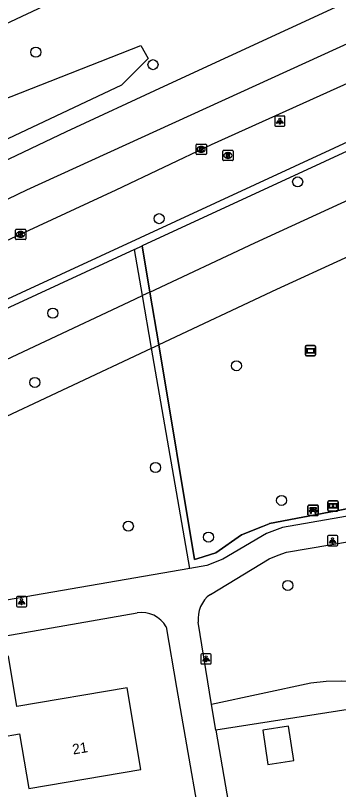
# Model space of a CAD drawing. Extents: x 162880 to 165536, y 384011 to 385179.
# Drawn here: x 164134.9 to 164166.2, y 384864.1 to 384939.3 of the extents above; entities that cross this region are included whole.
import ezdxf

# ---------------------------------------------------------------- set-up
doc = ezdxf.new("R2010")
doc.units = 0
for name, color, linetype in [('IMGEO_Bank', 7, 'Continuous'), ('IMGEO_Berm_groen', 7, 'Continuous'), ('IMGEO_Boom', 7, 'Continuous'), ('IMGEO_Gemengd_bos', 7, 'Continuous'), ('IMGEO_Groenvoorziening', 7, 'Continuous'), ('IMGEO_Haag', 7, 'Continuous'), ('IMGEO_Hek', 7, 'Continuous'), ('IMGEO_Informatiebord', 7, 'Continuous'), ('IMGEO_Kolk', 7, 'Continuous'), ('IMGEO_Lichtpunt', 7, 'Continuous'), ('IMGEO_Loofbos', 7, 'Continuous'), ('IMGEO_Muur', 7, 'Continuous'), ('IMGEO_Pand', 7, 'Continuous'), ('IMGEO_Pand_nummerreeks', 7, 'Continuous'), ('IMGEO_Rijbaan_regionaal_gesloten', 7, 'Continuous'), ('IMGEO_Rioolput', 7, 'Continuous'), ('IMGEO_Verklikker', 7, 'Continuous'), ('IMGEO_Voetpad_open', 7, 'Continuous')]:
    doc.layers.add(name, color=color, linetype=linetype)

msp = doc.modelspace()

# ---------------------------------------------------------------- linework, layer by layer
at = {"layer": 'IMGEO_Bank'}
for p, q in [((164163.265, 384890.817), (164163.265, 384891.658)), ((164163.265, 384891.658), (164163.265, 384890.817)), ((164163.34, 384891.742), (164164.181, 384891.742)), ((164164.181, 384891.742), (164163.34, 384891.742)), ((164164.265, 384891.667), (164164.265, 384890.826)), ((164164.265, 384890.826), (164164.265, 384891.667)), ((164164.19, 384890.742), (164163.349, 384890.742)), ((164163.349, 384890.742), (164164.19, 384890.742)), ((164163.962, 384891.14), (164163.569, 384891.14)), ((164163.574, 384891.248), (164163.574, 384891.354)), ((164163.618, 384891.354), (164163.618, 384891.248)), ((164163.906, 384891.36), (164163.624, 384891.36)), ((164163.624, 384891.242), (164163.906, 384891.242)), ((164163.912, 384891.248), (164163.912, 384891.354)), ((164163.956, 384891.354), (164163.956, 384891.248))]:
    msp.add_line(p, q, dxfattribs=at)
for points in [[(164163.568, 384891.36), (164163.482, 384891.36), (164163.482, 384891.521), (164164.045, 384891.521), (164164.045, 384891.36), (164163.962, 384891.36)], [(164163.512, 384891.14), (164163.37, 384891.14), (164163.482, 384891.242), (164163.568, 384891.242)], [(164163.562, 384891.133), (164163.562, 384890.926), (164163.519, 384890.926), (164163.519, 384891.133)], [(164163.962, 384891.242), (164164.045, 384891.242), (164164.157, 384891.14), (164164.018, 384891.14)], [(164164.012, 384891.133), (164164.012, 384890.926), (164163.968, 384890.926), (164163.968, 384891.133)]]:
    msp.add_lwpolyline(points, dxfattribs=at)
for centre, radius, start, end in [((164163.343, 384891.664), 0.0779, 92.4484, 184.28452), ((164163.343, 384891.664), 0.0779, 92.4484, 184.28452), ((164164.187, 384891.664), 0.0779, 2.4484, 94.28452), ((164164.187, 384891.664), 0.0779, 2.4484, 94.28452), ((164163.343, 384890.82), 0.0779, 182.4484, 274.28452), ((164163.343, 384890.82), 0.0779, 182.4484, 274.28452), ((164163.512, 384891.133), 0.00671, 2.89567, 87.10433), ((164163.569, 384891.133), 0.00671, 92.89567, 177.10433), ((164163.567, 384891.353), 0.00671, 2.89567, 87.10433), ((164163.567, 384891.249), 0.00671, 272.89567, 357.10433), ((164163.624, 384891.353), 0.00671, 92.89567, 177.10433), ((164163.624, 384891.249), 0.00671, 182.89567, 267.10433), ((164163.906, 384891.353), 0.00671, 2.89567, 87.10433), ((164163.906, 384891.249), 0.00671, 272.89567, 357.10433), ((164163.963, 384891.353), 0.00671, 92.89567, 177.10433), ((164163.963, 384891.249), 0.00671, 182.89567, 267.10433), ((164163.961, 384891.133), 0.00671, 2.89567, 87.10433), ((164164.018, 384891.133), 0.00671, 92.89567, 177.10433), ((164164.187, 384890.82), 0.0779, 272.4484, 4.28452), ((164164.187, 384890.82), 0.0779, 272.4484, 4.28452)]:
    msp.add_arc(centre, radius, start, end, dxfattribs=at)
at = {"layer": 'IMGEO_Berm_groen'}
msp.add_lwpolyline([(164032.217, 384879.224), (164014.851, 384870.509), (164000.823, 384865.023), (164000, 384866.661), (163999.359, 384867.935), (164000, 384868.261), (164031.141, 384884.054), (164051.674, 384894.17), (164064.505, 384899.777), (164088.191, 384911.335), (164096.663, 384913.702), (164127.582, 384928.701), (164147.03, 384936.344), (164147.757, 384935.078), (164145.154, 384932.484), (164032.217, 384879.224)], dxfattribs=at)
at = {"layer": 'IMGEO_Boom'}
for centre in [(164136.841, 384935.701), (164148.221, 384934.485), (164162.264, 384923.103), (164148.808, 384919.543), (164138.495, 384910.377), (164156.315, 384905.273), (164136.754, 384903.654), (164148.459, 384895.401), (164160.706, 384892.205), (164145.824, 384889.706), (164153.607, 384888.643), (164161.315, 384883.952)]:
    msp.add_circle(centre, 0.489, dxfattribs=at)
at = {"layer": 'IMGEO_Gemengd_bos'}
msp.add_lwpolyline([(164220.713, 384938.046), (164180.11, 384921.795), (164160.224, 384912.666), (164148.774, 384907.293)], dxfattribs=at)
at = {"layer": 'IMGEO_Groenvoorziening'}
for points in [[(164185.066, 384863.713), (164183.373, 384865.537), (164181.595, 384867.278), (164179.734, 384868.931), (164178.789, 384869.849), (164177.642, 384870.807), (164176.421, 384871.67), (164175.135, 384872.432), (164173.792, 384873.089), (164172.4, 384873.636), (164170.969, 384874.07), (164169.509, 384874.387), (164168.027, 384874.587), (164166.534, 384874.667), (164165.039, 384874.627), (164163.553, 384874.467), (164153.912, 384872.41)], [(164188.474, 384855.691), (164186.336, 384858.321), (164184.897, 384860.137), (164183.3, 384861.963), (164181.614, 384863.708), (164179.844, 384865.368), (164177.994, 384866.939), (164176.069, 384868.416), (164174.073, 384869.796), (164173.779, 384869.961), (164172.535, 384870.577), (164171.242, 384871.083), (164169.91, 384871.475), (164168.549, 384871.751), (164167.17, 384871.909), (164154.317, 384869.921)]]:
    msp.add_lwpolyline(points, dxfattribs=at)
at = {"layer": 'IMGEO_Haag'}
for points in [[(164147.204, 384912.079), (164146.429, 384916.559)], [(164147.169, 384916.901), (164147.918, 384912.415)], [(164147.918, 384912.415), (164147.204, 384912.079)], [(164148.087, 384906.97), (164147.204, 384912.079)], [(164147.918, 384912.415), (164148.774, 384907.293)], [(164148.087, 384906.97), (164148.774, 384907.293)], [(164148.774, 384907.293), (164152.253, 384886.459), (164152.559, 384886.557), (164154.316, 384887.124), (164156.826, 384888.872), (164158.851, 384889.681), (164159.51, 384889.945), (164159.542, 384889.951), (164168.562, 384891.674), (164168.561, 384891.74)], [(164151.78, 384885.611), (164148.087, 384906.97)]]:
    msp.add_lwpolyline(points, dxfattribs=at)
at = {"layer": 'IMGEO_Hek'}
for points in [[(164147.918, 384912.415), (164147.169, 384916.901)], [(164148.774, 384907.293), (164147.918, 384912.415)], [(164152.559, 384886.557), (164152.253, 384886.459), (164148.774, 384907.293)], [(164168.561, 384891.74), (164168.562, 384891.674), (164159.542, 384889.951)], [(164159.542, 384889.951), (164159.51, 384889.945), (164158.851, 384889.681)], [(164158.851, 384889.681), (164156.826, 384888.872), (164154.316, 384887.124), (164152.559, 384886.557)]]:
    msp.add_lwpolyline(points, dxfattribs=at)
at = {"layer": 'IMGEO_Informatiebord'}
for p, q in [((164165.302, 384892.171), (164166.092, 384892.171)), ((164166.092, 384892.171), (164165.302, 384892.171)), ((164165.202, 384891.271), (164165.202, 384892.071)), ((164165.202, 384892.071), (164165.202, 384891.271)), ((164166.192, 384892.071), (164166.192, 384891.271)), ((164166.192, 384891.271), (164166.192, 384892.071)), ((164166.092, 384891.171), (164165.302, 384891.171)), ((164165.302, 384891.171), (164166.092, 384891.171))]:
    msp.add_line(p, q, dxfattribs=at)
for points in [[(164165.303, 384891.903), (164166.091, 384891.903), (164166.091, 384891.439), (164165.303, 384891.439), (164165.303, 384891.903)], [(164165.368, 384891.838), (164165.368, 384891.504), (164165.643, 384891.504), (164165.644, 384891.717), (164165.748, 384891.718), (164165.749, 384891.504), (164166.026, 384891.504), (164166.026, 384891.838), (164165.75, 384891.838), (164165.75, 384891.758), (164165.644, 384891.758), (164165.644, 384891.838), (164165.368, 384891.838)]]:
    msp.add_lwpolyline(points, dxfattribs=at)
for centre, start, end in [((164165.302, 384892.071), 90, 180), ((164165.302, 384892.071), 90, 180), ((164166.092, 384892.071), 0, 90), ((164166.092, 384892.071), 360, 90), ((164165.302, 384891.271), 180, 270), ((164165.302, 384891.271), 180, 270), ((164166.092, 384891.271), 270, 0), ((164166.092, 384891.271), 270, 0)]:
    msp.add_arc(centre, 0.1, start, end, dxfattribs=at)
at = {"layer": 'IMGEO_Kolk'}
for p, q in [((164152.473, 384926.768), (164153.325, 384926.768)), ((164152.398, 384925.842), (164152.398, 384926.694)), ((164152.909, 384925.988), (164152.884, 384925.988)), ((164152.886, 384926.548), (164152.911, 384926.548)), ((164153.399, 384926.694), (164153.399, 384925.842)), ((164153.325, 384925.768), (164152.473, 384925.768)), ((164134.944, 384918.512), (164135.796, 384918.512)), ((164134.869, 384917.586), (164134.869, 384918.438)), ((164135.38, 384917.732), (164135.355, 384917.732)), ((164135.357, 384918.292), (164135.382, 384918.292)), ((164135.87, 384918.438), (164135.87, 384917.586)), ((164135.796, 384917.512), (164134.944, 384917.512))]:
    msp.add_line(p, q, dxfattribs=at)
for points in [[(164152.473, 384926.768), (164153.325, 384926.768)], [(164152.398, 384925.842), (164152.398, 384926.694)], [(164152.719, 384926.468), (164152.842, 384926.468), (164152.842, 384926.317), (164152.972, 384926.468), (164153.136, 384926.468), (164152.99, 384926.317), (164153.143, 384926.068), (164152.991, 384926.068), (164152.906, 384926.232), (164152.842, 384926.165), (164152.842, 384926.068), (164152.719, 384926.068), (164152.719, 384926.468)], [(164153.399, 384926.694), (164153.399, 384925.842)], [(164153.325, 384925.768), (164152.473, 384925.768)], [(164134.944, 384918.512), (164135.796, 384918.512)], [(164134.869, 384917.586), (164134.869, 384918.438)], [(164135.19, 384918.212), (164135.313, 384918.212), (164135.313, 384918.061), (164135.443, 384918.212), (164135.607, 384918.212), (164135.461, 384918.061), (164135.614, 384917.812), (164135.462, 384917.812), (164135.377, 384917.976), (164135.313, 384917.909), (164135.313, 384917.812), (164135.19, 384917.812), (164135.19, 384918.212)], [(164135.87, 384918.438), (164135.87, 384917.586)], [(164135.796, 384917.512), (164134.944, 384917.512)]]:
    msp.add_lwpolyline(points, dxfattribs=at)
for centre, start, end in [((164152.475, 384926.692), 91.55205, 178.44795), ((164152.475, 384926.692), 91.55205, 178.44795), ((164153.323, 384926.692), 1.55205, 88.44795), ((164153.323, 384926.692), 1.55205, 88.44795), ((164152.475, 384925.844), 181.55205, 268.44795), ((164152.475, 384925.844), 181.55205, 268.44795), ((164153.323, 384925.844), 271.55205, 358.44795), ((164153.323, 384925.844), 271.55205, 358.44795), ((164134.946, 384918.436), 91.55205, 178.44795), ((164134.946, 384918.436), 91.55205, 178.44795), ((164135.794, 384918.436), 1.55205, 88.44795), ((164135.794, 384918.436), 1.55205, 88.44795), ((164134.946, 384917.588), 181.55205, 268.44795), ((164134.946, 384917.588), 181.55205, 268.44795), ((164135.794, 384917.588), 271.55205, 358.44795), ((164135.794, 384917.588), 271.55205, 358.44795)]:
    msp.add_arc(centre, 0.0765, start, end, dxfattribs=at)
for centre, major_axis, ratio, start_param, end_param in [((164152.885, 384926.268), (-0.387, 0.002), 0.722429, 4.712389, 7.853982), ((164152.91, 384926.268), (-0.39, 0.002), 0.717154, 1.570796, 4.712389), ((164135.356, 384918.012), (-0.387, 0.002), 0.722429, 4.712389, 7.853982), ((164135.381, 384918.012), (-0.39, 0.002), 0.717154, 1.570796, 4.712389)]:
    msp.add_ellipse(centre, major_axis=major_axis, ratio=ratio, start_param=start_param, end_param=end_param, dxfattribs=at)
at = {"layer": 'IMGEO_Lichtpunt'}
for p, q in [((164160.033, 384929.408), (164160.033, 384928.601)), ((164160.033, 384929.408), (164160.033, 384928.601)), ((164160.935, 384929.503), (164160.127, 384929.503)), ((164160.935, 384929.503), (164160.127, 384929.503)), ((164161.029, 384928.601), (164161.029, 384929.408)), ((164161.029, 384928.601), (164161.029, 384929.408)), ((164160.127, 384928.507), (164160.935, 384928.507)), ((164160.127, 384928.507), (164160.935, 384928.507)), ((164165.151, 384888.688), (164165.151, 384887.881)), ((164165.151, 384888.688), (164165.151, 384887.881)), ((164166.053, 384888.783), (164165.245, 384888.783)), ((164166.053, 384888.783), (164165.245, 384888.783)), ((164166.147, 384887.881), (164166.147, 384888.688)), ((164166.147, 384887.881), (164166.147, 384888.688)), ((164165.245, 384887.787), (164166.053, 384887.787)), ((164165.245, 384887.787), (164166.053, 384887.787)), ((164134.961, 384882.772), (164134.961, 384881.965)), ((164134.961, 384882.772), (164134.961, 384881.965)), ((164135.863, 384882.867), (164135.055, 384882.867)), ((164135.863, 384882.867), (164135.055, 384882.867)), ((164135.957, 384881.965), (164135.957, 384882.772)), ((164135.957, 384881.965), (164135.957, 384882.772)), ((164135.055, 384881.871), (164135.863, 384881.871)), ((164135.055, 384881.871), (164135.863, 384881.871)), ((164152.879, 384877.231), (164152.879, 384876.424)), ((164152.879, 384877.231), (164152.879, 384876.424)), ((164153.781, 384877.326), (164152.973, 384877.326)), ((164153.781, 384877.326), (164152.973, 384877.326)), ((164153.875, 384876.424), (164153.875, 384877.231)), ((164153.875, 384876.424), (164153.875, 384877.231)), ((164152.973, 384876.33), (164153.781, 384876.33)), ((164152.973, 384876.33), (164153.781, 384876.33))]:
    msp.add_line(p, q, dxfattribs=at)
for points in [[(164160.407, 384929.072), (164160.446, 384929.044), (164160.258, 384928.782), (164160.22, 384928.809), (164160.407, 384929.072)], [(164160.509, 384929.024), (164160.556, 384929.024), (164160.556, 384928.702), (164160.509, 384928.702), (164160.509, 384929.024)], [(164160.619, 384929.044), (164160.657, 384929.071), (164160.844, 384928.809), (164160.805, 384928.781), (164160.619, 384929.044)], [(164165.525, 384888.352), (164165.564, 384888.324), (164165.376, 384888.062), (164165.338, 384888.089), (164165.525, 384888.352)], [(164165.627, 384888.304), (164165.674, 384888.304), (164165.674, 384887.982), (164165.627, 384887.982), (164165.627, 384888.304)], [(164165.737, 384888.324), (164165.775, 384888.351), (164165.962, 384888.089), (164165.923, 384888.061), (164165.737, 384888.324)], [(164135.335, 384882.436), (164135.374, 384882.408), (164135.186, 384882.146), (164135.148, 384882.173), (164135.335, 384882.436)], [(164135.547, 384882.408), (164135.585, 384882.435), (164135.772, 384882.173), (164135.733, 384882.145), (164135.547, 384882.408)], [(164135.437, 384882.388), (164135.484, 384882.388), (164135.484, 384882.066), (164135.437, 384882.066), (164135.437, 384882.388)], [(164153.253, 384876.895), (164153.292, 384876.867), (164153.104, 384876.605), (164153.066, 384876.632), (164153.253, 384876.895)], [(164153.355, 384876.847), (164153.402, 384876.847), (164153.402, 384876.525), (164153.355, 384876.525), (164153.355, 384876.847)], [(164153.465, 384876.867), (164153.503, 384876.894), (164153.69, 384876.632), (164153.651, 384876.604), (164153.465, 384876.867)]]:
    msp.add_lwpolyline(points, dxfattribs=at)
for centre in [(164160.532, 384929.206), (164165.65, 384888.486), (164135.46, 384882.57), (164153.378, 384877.029)]:
    msp.add_circle(centre, 0.0994, dxfattribs=at)
for centre, start, end in [((164160.127, 384929.408), 90, 180), ((164160.127, 384929.408), 90, 180), ((164160.935, 384929.408), 0, 90), ((164160.935, 384929.408), 0, 90), ((164160.127, 384928.601), 180, 270), ((164160.127, 384928.601), 180, 270), ((164160.935, 384928.601), 270, 0), ((164160.935, 384928.601), 270, 360), ((164165.245, 384888.688), 90, 180), ((164165.245, 384888.688), 90, 180), ((164166.053, 384888.688), 0, 90), ((164166.053, 384888.688), 0, 90), ((164165.245, 384887.881), 180, 270), ((164165.245, 384887.881), 180, 270), ((164166.053, 384887.881), 270, 0), ((164166.053, 384887.881), 270, 360), ((164135.055, 384882.772), 90, 180), ((164135.055, 384882.772), 90, 180), ((164135.863, 384882.772), 0, 90), ((164135.863, 384882.772), 0, 90), ((164135.055, 384881.965), 180, 270), ((164135.055, 384881.965), 180, 270), ((164135.863, 384881.965), 270, 0), ((164135.863, 384881.965), 270, 360), ((164152.973, 384877.231), 90, 180), ((164152.973, 384877.231), 90, 180), ((164153.781, 384877.231), 0, 90), ((164153.781, 384877.231), 0, 90), ((164152.973, 384876.424), 180, 270), ((164152.973, 384876.424), 180, 270), ((164153.781, 384876.424), 270, 0), ((164153.781, 384876.424), 270, 360)]:
    msp.add_arc(centre, 0.0946, start, end, dxfattribs=at)
at = {"layer": 'IMGEO_Loofbos'}
for points in [[(164147.918, 384912.415), (164158.119, 384917.201), (164178.024, 384926.339), (164206.188, 384935.799), (164217.533, 384937.932), (164220.713, 384938.046)], [(163995.186, 384834.864), (164013.856, 384844.891), (164056.21, 384867.499), (164121.511, 384900.024), (164145.911, 384911.473), (164147.204, 384912.079)], [(164098.553, 384876.402), (164098.373, 384877.436), (164098.341, 384878.25), (164098.384, 384879.08), (164098.929, 384880.445), (164099.482, 384881.718), (164101.49, 384884.105), (164102.795, 384885.116), (164123.688, 384895.522), (164148.087, 384906.97)]]:
    msp.add_lwpolyline(points, dxfattribs=at)
at = {"layer": 'IMGEO_Muur'}
for points in [[(164200.612, 384942.085), (164200.456, 384942.424), (164096.894, 384894.556), (164097.59, 384893.077), (164094.686, 384891.713), (164094.002, 384893.195), (164090.38, 384891.428), (164028.566, 384858.623), (164029.317, 384857.211), (164003.031, 384843.382), (164002.673, 384844.106), (163992.862, 384838.663), (163904.353, 384789.557), (163905.165, 384788.158), (163898.84, 384784.624), (163898.055, 384786.032), (163851.73, 384760.24), (163852.526, 384758.821), (163848.3, 384756.508), (163847.517, 384757.905), (163830.64, 384748.494)], [(164200.795, 384941.688), (164147.169, 384916.901)], [(164146.429, 384916.559), (164097.974, 384894.163), (164098.667, 384892.689), (164094.293, 384890.633), (164093.613, 384892.104), (164090.747, 384890.706), (164029.662, 384858.288), (164030.414, 384856.873), (164002.673, 384842.278), (164002.323, 384842.986), (163993.285, 384837.971)], [(164146.429, 384916.559), (164147.169, 384916.901)]]:
    msp.add_lwpolyline(points, dxfattribs=at)
at = {"layer": 'IMGEO_Pand'}
for points in [[(164136.151, 384864.256), (164147.047, 384866.091), (164145.712, 384874.017), (164134.999, 384872.213), (164134.179, 384877.088), (164130.259, 384876.428), (164131.525, 384868.907), (164135.262, 384869.536), (164136.151, 384864.256)], [(164159.378, 384866.583), (164161.881, 384866.959), (164161.381, 384870.29), (164158.878, 384869.915), (164159.378, 384866.583)]]:
    msp.add_lwpolyline(points, dxfattribs=at)
at = {"layer": 'IMGEO_Rijbaan_regionaal_gesloten'}
for points in [[(163835.792, 384780.313), (163853.532, 384790.429), (163965.351, 384851.941), (163979.889, 384859.859), (163992.463, 384866.708), (164000, 384871.062), (164028.426, 384886.323), (164076.715, 384911.005), (164118.056, 384931.016), (164146.558, 384944.405), (164192.181, 384964.916), (164201.656, 384969.026), (164204.447, 384970.197)], [(163758.776, 384722.121), (163808.011, 384750), (163831.501, 384763.288), (163866.498, 384783.086), (163871.528, 384785.88), (163986.202, 384849.544), (164000, 384857.205), (164034.372, 384875.786), (164036.883, 384877.143), (164052.195, 384885.028), (164067.558, 384892.574), (164106.58, 384912.17), (164139.838, 384928.005), (164149.304, 384932.387), (164167.623, 384940.868), (164194.28, 384952.4), (164204.946, 384957.301), (164210.03, 384959.452)], [(163746.451, 384711.077), (163775.991, 384727.906), (163831.875, 384759.566), (163922.856, 384810.618), (163989.543, 384847.584), (164018.488, 384863.379), (164049.693, 384879.822), (164089.819, 384900.11), (164135.969, 384922.347), (164180.496, 384942.699), (164211.617, 384956.322)], [(163802.215, 384738.589), (163806.699, 384741.137), (163829.125, 384753.852), (163852.299, 384766.881), (163989.862, 384843.563), (164000, 384849.214), (164050.321, 384876.053), (164099.056, 384900.61), (164120.666, 384911.245), (164144.651, 384922.332), (164153.885, 384926.74), (164175.004, 384936.259), (164201.359, 384947.888), (164213.333, 384952.939)]]:
    msp.add_lwpolyline(points, dxfattribs=at)
at = {"layer": 'IMGEO_Rioolput'}
for p, q in [((164154.997, 384925.247), (164154.997, 384926.099)), ((164155.072, 384926.173), (164155.924, 384926.173)), ((164155.998, 384926.099), (164155.998, 384925.247)), ((164155.508, 384925.393), (164155.483, 384925.393)), ((164155.485, 384925.953), (164155.51, 384925.953)), ((164155.924, 384925.173), (164155.072, 384925.173))]:
    msp.add_line(p, q, dxfattribs=at)
for points in [[(164154.997, 384925.247), (164154.997, 384926.099)], [(164155.072, 384926.173), (164155.924, 384926.173)], [(164155.998, 384926.099), (164155.998, 384925.247)], [(164155.586, 384925.871), (164155.334, 384925.873), (164155.334, 384925.473)], [(164155.334, 384925.473), (164155.458, 384925.473), (164155.458, 384925.635), (164155.469, 384925.635)], [(164155.512, 384925.792), (164155.458, 384925.792), (164155.458, 384925.711)], [(164155.458, 384925.711), (164155.51, 384925.711)], [(164155.516, 384925.606), (164155.587, 384925.473), (164155.727, 384925.473), (164155.662, 384925.599)], [(164155.924, 384925.173), (164155.072, 384925.173)]]:
    msp.add_lwpolyline(points, dxfattribs=at)
for centre, radius, start, end in [((164155.074, 384926.097), 0.0765, 91.55205, 178.44795), ((164155.074, 384926.097), 0.0765, 91.55205, 178.44795), ((164155.922, 384926.097), 0.0765, 1.55205, 88.44795), ((164155.922, 384926.097), 0.0765, 1.55205, 88.44795), ((164155.074, 384925.249), 0.0765, 181.55205, 268.44795), ((164155.074, 384925.249), 0.0765, 181.55205, 268.44795), ((164155.468, 384925.582), 0.0533, 26.02933, 88.69889), ((164155.494, 384925.9), 0.19, 274.7715, 282.96867), ((164155.518, 384925.696), 0.0964, 77.00612, 93.18647), ((164155.532, 384925.753), 0.0378, 276.66336, 79.67722), ((164155.585, 384925.761), 0.109, 350.36119, 89.41601), ((164155.583, 384925.761), 0.112, 277.58423, 350.98172), ((164155.567, 384925.546), 0.108, 29.51342, 73.79051), ((164155.922, 384925.249), 0.0765, 271.55205, 358.44795), ((164155.922, 384925.249), 0.0765, 271.55205, 358.44795)]:
    msp.add_arc(centre, radius, start, end, dxfattribs=at)
for centre, major_axis, ratio, start_param, end_param in [((164155.484, 384925.673), (-0.387, 0.002), 0.722429, 4.712389, 7.853982), ((164155.509, 384925.673), (-0.39, 0.002), 0.717154, 1.570796, 4.712389)]:
    msp.add_ellipse(centre, major_axis=major_axis, ratio=ratio, start_param=start_param, end_param=end_param, dxfattribs=at)
at = {"layer": 'IMGEO_Verklikker'}
for p, q in [((164163.111, 384907.221), (164163.901, 384907.221)), ((164163.901, 384907.221), (164163.111, 384907.221)), ((164163.011, 384906.321), (164163.011, 384907.121)), ((164163.011, 384907.121), (164163.011, 384906.321)), ((164164.001, 384907.121), (164164.001, 384906.321)), ((164164.001, 384906.321), (164164.001, 384907.121)), ((164163.901, 384906.221), (164163.111, 384906.221)), ((164163.111, 384906.221), (164163.901, 384906.221))]:
    msp.add_line(p, q, dxfattribs=at)
for points in [[(164163.112, 384906.953), (164163.9, 384906.953), (164163.9, 384906.489), (164163.112, 384906.489), (164163.112, 384906.953)], [(164163.177, 384906.888), (164163.177, 384906.554), (164163.835, 384906.554), (164163.835, 384906.888), (164163.177, 384906.888)]]:
    msp.add_lwpolyline(points, dxfattribs=at)
for centre, start, end in [((164163.111, 384907.121), 90, 180), ((164163.111, 384907.121), 90, 180), ((164163.901, 384907.121), 0, 90), ((164163.901, 384907.121), 360, 90), ((164163.111, 384906.321), 180, 270), ((164163.111, 384906.321), 180, 270), ((164163.901, 384906.321), 270, 0), ((164163.901, 384906.321), 270, 0)]:
    msp.add_arc(centre, 0.1, start, end, dxfattribs=at)
at = {"layer": 'IMGEO_Voetpad_open'}
for points in [[(164169.14, 384891.029), (164160.788, 384889.565), (164159.241, 384888.983), (164154.995, 384886.494), (164153.451, 384885.9), (164151.78, 384885.611)], [(164153.794, 384883.084), (164159.485, 384886.533), (164160.385, 384886.905), (164161.195, 384887.164), (164169.577, 384888.619)], [(164151.78, 384885.611), (164098.553, 384876.402)], [(164085.713, 384869.224), (164087.098, 384870.925), (164088.607, 384872.208), (164090.69, 384872.995), (164129.715, 384879.866), (164130.028, 384878.398), (164146.679, 384881.29)], [(164153.912, 384872.41), (164152.61, 384880.381)], [(164149.507, 384879.931), (164150.496, 384874.035), (164153.65, 384856.08), (164153.796, 384855.016)], [(164154.317, 384869.921), (164153.912, 384872.41)], [(164154.317, 384869.921), (164156.94, 384854.727)]]:
    msp.add_lwpolyline(points, dxfattribs=at)
for centre, radius, start, end in [((164155.521, 384880.717), 2.931, 126.116, 186.5741), ((164147.11, 384878.565), 2.759, 29.68004, 98.98658)]:
    msp.add_arc(centre, radius, start, end, dxfattribs=at)

# ---------------------------------------------------------------- texts
at = {"layer": 'IMGEO_Pand_nummerreeks'}
msp.add_text('21', height=1, rotation=9.55951, dxfattribs=at).set_placement((164140.477, 384867.54))

doc.saveas('drawing.dxf')
